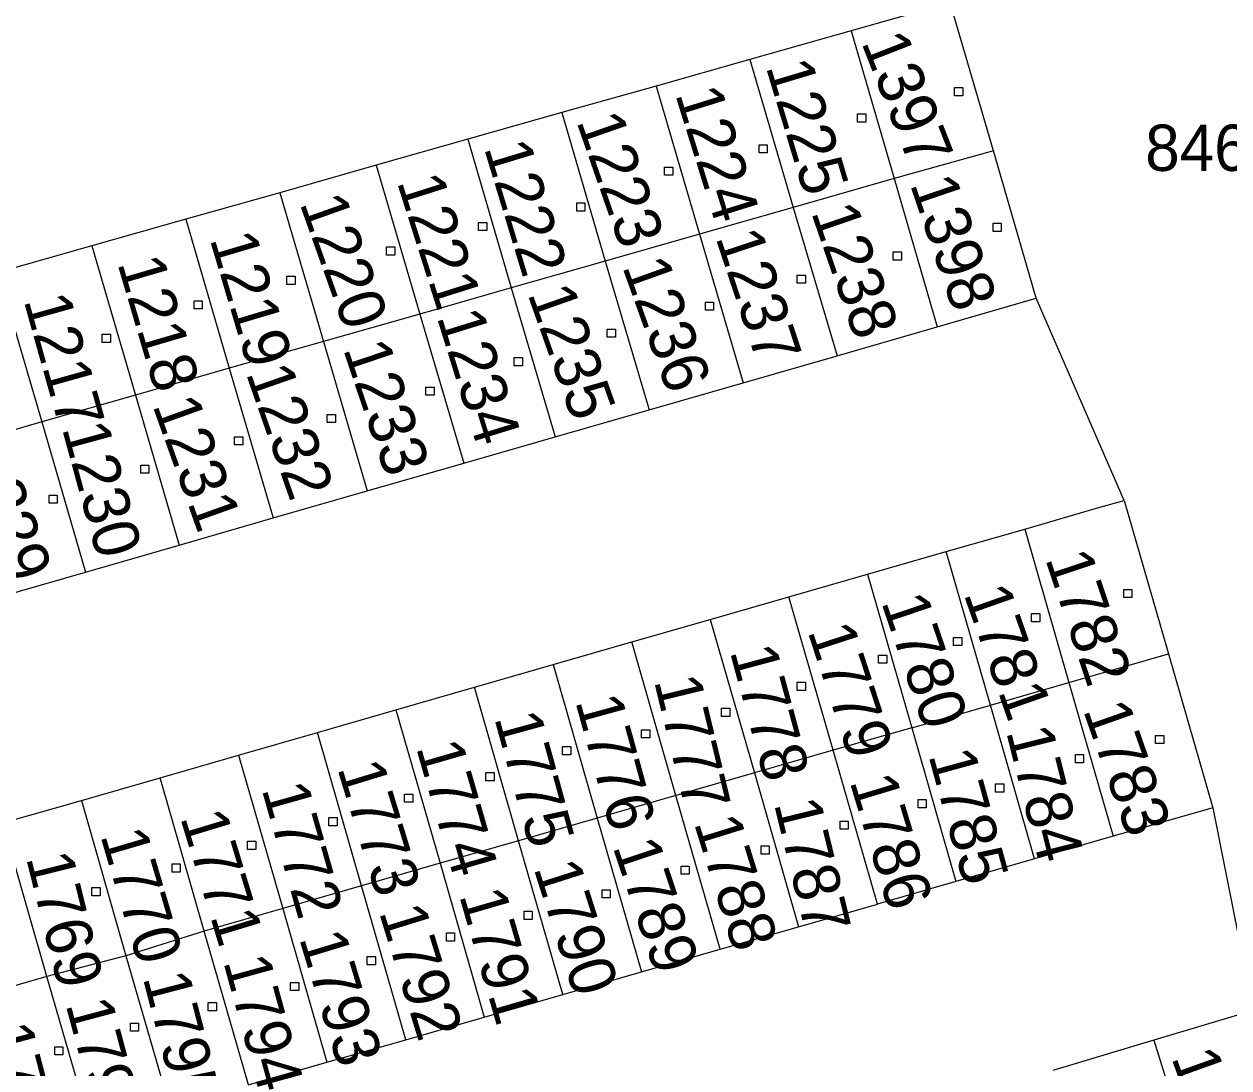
# Model space of a CAD drawing. Extents: x -795483 to -789093, y -1112258 to -1108741.
# Drawn here: x -790991.59 to -790947.4, y -1110200.49 to -1110162.19 of the extents above; entities that cross this region are included whole.
import ezdxf

# ---------------------------------------------------------------- set-up
doc = ezdxf.new("R2010")
doc.units = 0
for name, color, linetype in [('Vrstva 1', 7, 'Continuous'), ('Vrstva 14', 7, 'Continuous'), ('Vrstva 15', 7, 'Continuous'), ('Vrstva 25', 7, 'Continuous')]:
    doc.layers.add(name, color=color, linetype=linetype)

msp = doc.modelspace()

# ---------------------------------------------------------------- linework, layer by layer
at = {"layer": 'Vrstva 1'}
for p, q in [((-790957.62, -1110161.41), (-790961.25, -1110162.44)), ((-790956.04, -1110166.84), (-790957.62, -1110161.41)), ((-790961.25, -1110162.44), (-790964.97, -1110163.49)), ((-790961.25, -1110162.44), (-790959.68, -1110167.86)), ((-790964.97, -1110163.49), (-790968.41, -1110164.47)), ((-790964.97, -1110163.49), (-790963.38, -1110168.92)), ((-790968.41, -1110164.47), (-790971.86, -1110165.44)), ((-790968.41, -1110164.47), (-790966.82, -1110169.9)), ((-790971.86, -1110165.44), (-790975.31, -1110166.42)), ((-790971.86, -1110165.44), (-790970.27, -1110170.89)), ((-790975.31, -1110166.42), (-790978.67, -1110167.37)), ((-790975.31, -1110166.42), (-790973.72, -1110171.87)), ((-790956.04, -1110166.84), (-790959.68, -1110167.86)), ((-790954.47, -1110172.25), (-790956.04, -1110166.84)), ((-790978.67, -1110167.37), (-790982.21, -1110168.38)), ((-790978.67, -1110167.37), (-790977.07, -1110172.83)), ((-790959.68, -1110167.86), (-790963.38, -1110168.92)), ((-790959.68, -1110167.86), (-790958.1, -1110173.3)), ((-790982.21, -1110168.38), (-790985.65, -1110169.35)), ((-790982.21, -1110168.38), (-790980.61, -1110173.84)), ((-790963.38, -1110168.92), (-790966.82, -1110169.9)), ((-790963.38, -1110168.92), (-790961.77, -1110174.36)), ((-790985.65, -1110169.35), (-790989.1, -1110170.33)), ((-790985.65, -1110169.35), (-790984.06, -1110174.82)), ((-790966.82, -1110169.9), (-790970.27, -1110170.89)), ((-790966.82, -1110169.9), (-790965.21, -1110175.35)), ((-790989.1, -1110170.33), (-790992.55, -1110171.3)), ((-790989.1, -1110170.33), (-790987.5, -1110175.81)), ((-790970.27, -1110170.89), (-790973.72, -1110171.87)), ((-790970.27, -1110170.89), (-790968.66, -1110176.34)), ((-790992.55, -1110171.3), (-790990.94, -1110176.79)), ((-790973.72, -1110171.87), (-790977.07, -1110172.83)), ((-790973.72, -1110171.87), (-790972.11, -1110177.33)), ((-790958.1, -1110173.3), (-790954.47, -1110172.25)), ((-790951.24, -1110179.67), (-790954.47, -1110172.25)), ((-790977.07, -1110172.83), (-790980.61, -1110173.84)), ((-790977.07, -1110172.83), (-790975.46, -1110178.3)), ((-790961.77, -1110174.36), (-790958.1, -1110173.3)), ((-790980.61, -1110173.84), (-790984.06, -1110174.82)), ((-790980.61, -1110173.84), (-790979.01, -1110179.32)), ((-790965.21, -1110175.35), (-790961.77, -1110174.36)), ((-790984.06, -1110174.82), (-790987.5, -1110175.81)), ((-790984.06, -1110174.82), (-790982.45, -1110180.31)), ((-790968.66, -1110176.34), (-790965.21, -1110175.35)), ((-790987.5, -1110175.81), (-790990.94, -1110176.79)), ((-790987.5, -1110175.81), (-790985.9, -1110181.31)), ((-790972.11, -1110177.33), (-790968.66, -1110176.34)), ((-790990.94, -1110176.79), (-790994.4, -1110177.78)), ((-790990.94, -1110176.79), (-790989.34, -1110182.3)), ((-790975.46, -1110178.3), (-790972.11, -1110177.33)), ((-790979.01, -1110179.32), (-790975.46, -1110178.3)), ((-790982.45, -1110180.31), (-790979.01, -1110179.32)), ((-790952.13, -1110179.92), (-790951.24, -1110179.67)), ((-790951.24, -1110179.67), (-790949.62, -1110185.3)), ((-790954.89, -1110180.72), (-790952.13, -1110179.92)), ((-790985.9, -1110181.31), (-790982.45, -1110180.31)), ((-790957.77, -1110181.54), (-790954.89, -1110180.72)), ((-790954.89, -1110180.72), (-790953.27, -1110186.35)), ((-790989.34, -1110182.3), (-790985.9, -1110181.31)), ((-790960.65, -1110182.37), (-790957.77, -1110181.54)), ((-790956.15, -1110187.18), (-790957.77, -1110181.54)), ((-790992.79, -1110183.29), (-790989.34, -1110182.3)), ((-790963.54, -1110183.2), (-790960.65, -1110182.37)), ((-790960.65, -1110182.37), (-790959.03, -1110188.01)), ((-790966.42, -1110184.03), (-790963.54, -1110183.2)), ((-790961.92, -1110188.83), (-790963.54, -1110183.2)), ((-790969.3, -1110184.86), (-790966.42, -1110184.03)), ((-790966.42, -1110184.03), (-790964.8, -1110189.66)), ((-790972.18, -1110185.69), (-790969.3, -1110184.86)), ((-790967.68, -1110190.49), (-790969.3, -1110184.86)), ((-790950.42, -1110185.53), (-790949.62, -1110185.3)), ((-790949.62, -1110185.3), (-790947.99, -1110190.94)), ((-790975.07, -1110186.52), (-790972.18, -1110185.69)), ((-790972.18, -1110185.69), (-790970.57, -1110191.32)), ((-790953.27, -1110186.35), (-790950.42, -1110185.53)), ((-790977.95, -1110187.35), (-790975.07, -1110186.52)), ((-790973.45, -1110192.15), (-790975.07, -1110186.52)), ((-790956.15, -1110187.18), (-790953.27, -1110186.35)), ((-790953.27, -1110186.35), (-790951.64, -1110191.99)), ((-790959.03, -1110188.01), (-790956.15, -1110187.18)), ((-790954.53, -1110192.82), (-790956.15, -1110187.18)), ((-790980.83, -1110188.18), (-790977.95, -1110187.35)), ((-790977.95, -1110187.35), (-790976.33, -1110192.98)), ((-790959.03, -1110188.01), (-790961.92, -1110188.83)), ((-790959.03, -1110188.01), (-790957.41, -1110193.65)), ((-790983.72, -1110189.01), (-790980.83, -1110188.18)), ((-790979.21, -1110193.81), (-790980.83, -1110188.18)), ((-790961.92, -1110188.83), (-790964.8, -1110189.66)), ((-790960.29, -1110194.48), (-790961.92, -1110188.83)), ((-790986.6, -1110189.84), (-790983.72, -1110189.01)), ((-790983.72, -1110189.01), (-790982.1, -1110194.64)), ((-790989.48, -1110190.67), (-790986.6, -1110189.84)), ((-790984.98, -1110195.47), (-790986.6, -1110189.84)), ((-790964.8, -1110189.66), (-790967.68, -1110190.49)), ((-790964.8, -1110189.66), (-790963.18, -1110195.31)), ((-790992.37, -1110191.5), (-790989.48, -1110190.67)), ((-790989.48, -1110190.67), (-790987.86, -1110196.38)), ((-790967.68, -1110190.49), (-790970.57, -1110191.32)), ((-790966.06, -1110196.13), (-790967.68, -1110190.49)), ((-790948.71, -1110191.15), (-790951.64, -1110191.99)), ((-790947.99, -1110190.94), (-790948.71, -1110191.15)), ((-790947.99, -1110190.94), (-790946.51, -1110198.38)), ((-790990.75, -1110197.13), (-790992.37, -1110191.5)), ((-790970.57, -1110191.32), (-790973.45, -1110192.15)), ((-790970.57, -1110191.32), (-790968.94, -1110196.96)), ((-790951.64, -1110191.99), (-790954.53, -1110192.82)), ((-790973.45, -1110192.15), (-790976.33, -1110192.98)), ((-790971.83, -1110197.79), (-790973.45, -1110192.15)), ((-790954.53, -1110192.82), (-790957.41, -1110193.65)), ((-790976.33, -1110192.98), (-790979.21, -1110193.81)), ((-790976.33, -1110192.98), (-790974.71, -1110198.62)), ((-790979.21, -1110193.81), (-790982.1, -1110194.64)), ((-790977.59, -1110199.45), (-790979.21, -1110193.81)), ((-790957.41, -1110193.65), (-790960.29, -1110194.48)), ((-790982.1, -1110194.64), (-790984.98, -1110195.47)), ((-790982.1, -1110194.64), (-790980.48, -1110200.28)), ((-790963.18, -1110195.31), (-790960.29, -1110194.48)), ((-790984.98, -1110195.47), (-790987.86, -1110196.38)), ((-790983.36, -1110201.11), (-790984.98, -1110195.47)), ((-790966.06, -1110196.13), (-790963.18, -1110195.31)), ((-790987.86, -1110196.38), (-790990.75, -1110197.13)), ((-790987.86, -1110196.38), (-790986.24, -1110201.94)), ((-790968.94, -1110196.96), (-790966.06, -1110196.13)), ((-790990.75, -1110197.13), (-790993.63, -1110197.96)), ((-790989.12, -1110202.77), (-790990.75, -1110197.13)), ((-790971.83, -1110197.79), (-790968.94, -1110196.96)), ((-790974.71, -1110198.62), (-790971.83, -1110197.79)), ((-790977.59, -1110199.45), (-790974.71, -1110198.62)), ((-790946.51, -1110198.38), (-790950.15, -1110199.47)), ((-790980.48, -1110200.28), (-790977.59, -1110199.45)), ((-790950.15, -1110199.47), (-790953.86, -1110200.58)), ((-790950.15, -1110199.47), (-790948.46, -1110204.94)), ((-790983.36, -1110201.11), (-790980.48, -1110200.28))]:
    msp.add_line(p, q, dxfattribs=at)
at = {"layer": 'Vrstva 25'}
for p, q in [((-790957.46, -1110164.52), (-790957.16, -1110164.52)), ((-790957.46, -1110164.82), (-790957.46, -1110164.52)), ((-790957.16, -1110164.52), (-790957.16, -1110164.82)), ((-790957.16, -1110164.82), (-790957.46, -1110164.82)), ((-790961.02, -1110165.49), (-790960.72, -1110165.49)), ((-790961.02, -1110165.79), (-790961.02, -1110165.49)), ((-790960.72, -1110165.49), (-790960.72, -1110165.79)), ((-790960.72, -1110165.79), (-790961.02, -1110165.79)), ((-790964.63, -1110166.62), (-790964.33, -1110166.62)), ((-790964.63, -1110166.92), (-790964.63, -1110166.62)), ((-790964.33, -1110166.62), (-790964.33, -1110166.92)), ((-790964.33, -1110166.92), (-790964.63, -1110166.92)), ((-790968.1, -1110167.44), (-790967.8, -1110167.44)), ((-790968.1, -1110167.74), (-790968.1, -1110167.44)), ((-790967.8, -1110167.74), (-790968.1, -1110167.74)), ((-790967.8, -1110167.44), (-790967.8, -1110167.74)), ((-790971.32, -1110168.75), (-790971.02, -1110168.75)), ((-790971.32, -1110169.05), (-790971.32, -1110168.75)), ((-790971.02, -1110169.05), (-790971.32, -1110169.05)), ((-790971.02, -1110168.75), (-790971.02, -1110169.05)), ((-790974.92, -1110169.47), (-790974.62, -1110169.47)), ((-790974.92, -1110169.77), (-790974.92, -1110169.47)), ((-790974.62, -1110169.47), (-790974.62, -1110169.77)), ((-790956.05, -1110169.5), (-790955.75, -1110169.5)), ((-790956.05, -1110169.8), (-790956.05, -1110169.5)), ((-790955.75, -1110169.5), (-790955.75, -1110169.8)), ((-790974.62, -1110169.77), (-790974.92, -1110169.77)), ((-790955.75, -1110169.8), (-790956.05, -1110169.8)), ((-790978.29, -1110170.37), (-790977.99, -1110170.37)), ((-790978.29, -1110170.67), (-790978.29, -1110170.37)), ((-790977.99, -1110170.37), (-790977.99, -1110170.67)), ((-790977.99, -1110170.67), (-790978.29, -1110170.67)), ((-790959.71, -1110170.55), (-790959.41, -1110170.55)), ((-790959.71, -1110170.85), (-790959.71, -1110170.55)), ((-790959.41, -1110170.85), (-790959.71, -1110170.85)), ((-790959.41, -1110170.55), (-790959.41, -1110170.85)), ((-790981.95, -1110171.44), (-790981.65, -1110171.44)), ((-790981.95, -1110171.74), (-790981.95, -1110171.44)), ((-790981.65, -1110171.74), (-790981.95, -1110171.74)), ((-790981.65, -1110171.44), (-790981.65, -1110171.74)), ((-790963.23, -1110171.4), (-790962.93, -1110171.4)), ((-790963.23, -1110171.7), (-790963.23, -1110171.4)), ((-790962.93, -1110171.7), (-790963.23, -1110171.7)), ((-790962.93, -1110171.4), (-790962.93, -1110171.7)), ((-790985.35, -1110172.34), (-790985.05, -1110172.34)), ((-790985.35, -1110172.64), (-790985.35, -1110172.34)), ((-790985.05, -1110172.34), (-790985.05, -1110172.64)), ((-790966.6, -1110172.39), (-790966.3, -1110172.39)), ((-790966.6, -1110172.69), (-790966.6, -1110172.39)), ((-790966.3, -1110172.39), (-790966.3, -1110172.69)), ((-790985.05, -1110172.64), (-790985.35, -1110172.64)), ((-790966.3, -1110172.69), (-790966.6, -1110172.69)), ((-790970.2, -1110173.38), (-790969.9, -1110173.38)), ((-790970.2, -1110173.68), (-790970.2, -1110173.38)), ((-790969.9, -1110173.38), (-790969.9, -1110173.68)), ((-790988.72, -1110173.57), (-790988.42, -1110173.57)), ((-790988.72, -1110173.87), (-790988.72, -1110173.57)), ((-790988.42, -1110173.87), (-790988.72, -1110173.87)), ((-790988.42, -1110173.57), (-790988.42, -1110173.87)), ((-790969.9, -1110173.68), (-790970.2, -1110173.68)), ((-790973.61, -1110174.43), (-790973.31, -1110174.43)), ((-790973.61, -1110174.73), (-790973.61, -1110174.43)), ((-790973.31, -1110174.73), (-790973.61, -1110174.73)), ((-790973.31, -1110174.43), (-790973.31, -1110174.73)), ((-790976.85, -1110175.51), (-790976.55, -1110175.51)), ((-790976.85, -1110175.81), (-790976.85, -1110175.51)), ((-790976.55, -1110175.51), (-790976.55, -1110175.81)), ((-790976.55, -1110175.81), (-790976.85, -1110175.81)), ((-790980.47, -1110176.51), (-790980.17, -1110176.51)), ((-790980.47, -1110176.81), (-790980.47, -1110176.51)), ((-790980.17, -1110176.51), (-790980.17, -1110176.81)), ((-790980.17, -1110176.81), (-790980.47, -1110176.81)), ((-790983.87, -1110177.33), (-790983.57, -1110177.33)), ((-790983.87, -1110177.63), (-790983.87, -1110177.33)), ((-790983.57, -1110177.33), (-790983.57, -1110177.63)), ((-790983.57, -1110177.63), (-790983.87, -1110177.63)), ((-790987.31, -1110178.37), (-790987.01, -1110178.37)), ((-790987.31, -1110178.67), (-790987.31, -1110178.37)), ((-790987.01, -1110178.67), (-790987.31, -1110178.67)), ((-790987.01, -1110178.37), (-790987.01, -1110178.67)), ((-790990.67, -1110179.47), (-790990.37, -1110179.47)), ((-790990.67, -1110179.77), (-790990.67, -1110179.47)), ((-790990.37, -1110179.47), (-790990.37, -1110179.77)), ((-790990.37, -1110179.77), (-790990.67, -1110179.77)), ((-790951.26, -1110182.93), (-790950.96, -1110182.93)), ((-790951.26, -1110183.23), (-790951.26, -1110182.93)), ((-790950.96, -1110182.93), (-790950.96, -1110183.23)), ((-790950.96, -1110183.23), (-790951.26, -1110183.23)), ((-790954.64, -1110183.82), (-790954.34, -1110183.82)), ((-790954.64, -1110184.12), (-790954.64, -1110183.82)), ((-790954.34, -1110183.82), (-790954.34, -1110184.12)), ((-790954.34, -1110184.12), (-790954.64, -1110184.12)), ((-790957.5, -1110184.69), (-790957.2, -1110184.69)), ((-790957.5, -1110184.99), (-790957.5, -1110184.69)), ((-790957.2, -1110184.99), (-790957.5, -1110184.99)), ((-790957.2, -1110184.69), (-790957.2, -1110184.99)), ((-790960.25, -1110185.34), (-790959.95, -1110185.34)), ((-790960.25, -1110185.64), (-790960.25, -1110185.34)), ((-790959.95, -1110185.34), (-790959.95, -1110185.64)), ((-790959.95, -1110185.64), (-790960.25, -1110185.64)), ((-790963.23, -1110186.34), (-790962.93, -1110186.34)), ((-790963.23, -1110186.64), (-790963.23, -1110186.34)), ((-790962.93, -1110186.64), (-790963.23, -1110186.64)), ((-790962.93, -1110186.34), (-790962.93, -1110186.64)), ((-790966.01, -1110187.29), (-790965.71, -1110187.29)), ((-790966.01, -1110187.59), (-790966.01, -1110187.29)), ((-790965.71, -1110187.59), (-790966.01, -1110187.59)), ((-790965.71, -1110187.29), (-790965.71, -1110187.59)), ((-790968.94, -1110188.08), (-790968.64, -1110188.08)), ((-790968.94, -1110188.38), (-790968.94, -1110188.08)), ((-790968.64, -1110188.08), (-790968.64, -1110188.38)), ((-790968.64, -1110188.38), (-790968.94, -1110188.38)), ((-790950.09, -1110188.29), (-790949.79, -1110188.29)), ((-790950.09, -1110188.59), (-790950.09, -1110188.29)), ((-790949.79, -1110188.29), (-790949.79, -1110188.59)), ((-790971.84, -1110188.7), (-790971.54, -1110188.7)), ((-790971.84, -1110189), (-790971.84, -1110188.7)), ((-790971.54, -1110188.7), (-790971.54, -1110189)), ((-790949.79, -1110188.59), (-790950.09, -1110188.59)), ((-790971.54, -1110189), (-790971.84, -1110189)), ((-790953.03, -1110188.99), (-790952.73, -1110188.99)), ((-790953.03, -1110189.29), (-790953.03, -1110188.99)), ((-790952.73, -1110189.29), (-790953.03, -1110189.29)), ((-790952.73, -1110188.99), (-790952.73, -1110189.29)), ((-790974.65, -1110189.65), (-790974.35, -1110189.65)), ((-790974.65, -1110189.95), (-790974.65, -1110189.65)), ((-790974.35, -1110189.65), (-790974.35, -1110189.95)), ((-790974.35, -1110189.95), (-790974.65, -1110189.95)), ((-790955.96, -1110190.07), (-790955.66, -1110190.07)), ((-790955.96, -1110190.37), (-790955.96, -1110190.07)), ((-790955.66, -1110190.07), (-790955.66, -1110190.37)), ((-790977.63, -1110190.44), (-790977.33, -1110190.44)), ((-790977.63, -1110190.74), (-790977.63, -1110190.44)), ((-790977.33, -1110190.44), (-790977.33, -1110190.74)), ((-790958.8, -1110190.64), (-790958.5, -1110190.64)), ((-790958.8, -1110190.94), (-790958.8, -1110190.64)), ((-790958.5, -1110190.64), (-790958.5, -1110190.94)), ((-790955.66, -1110190.37), (-790955.96, -1110190.37)), ((-790977.33, -1110190.74), (-790977.63, -1110190.74)), ((-790958.5, -1110190.94), (-790958.8, -1110190.94)), ((-790980.41, -1110191.3), (-790980.11, -1110191.3)), ((-790980.41, -1110191.6), (-790980.41, -1110191.3)), ((-790980.11, -1110191.6), (-790980.41, -1110191.6)), ((-790980.11, -1110191.3), (-790980.11, -1110191.6)), ((-790961.66, -1110191.43), (-790961.36, -1110191.43)), ((-790961.66, -1110191.73), (-790961.66, -1110191.43)), ((-790961.36, -1110191.43), (-790961.36, -1110191.73)), ((-790961.36, -1110191.73), (-790961.66, -1110191.73)), ((-790983.39, -1110192.17), (-790983.09, -1110192.17)), ((-790983.39, -1110192.47), (-790983.39, -1110192.17)), ((-790983.09, -1110192.47), (-790983.39, -1110192.47)), ((-790983.09, -1110192.17), (-790983.09, -1110192.47)), ((-790964.56, -1110192.34), (-790964.26, -1110192.34)), ((-790964.56, -1110192.64), (-790964.56, -1110192.34)), ((-790964.26, -1110192.34), (-790964.26, -1110192.64)), ((-790964.26, -1110192.64), (-790964.56, -1110192.64)), ((-790986.16, -1110193), (-790985.86, -1110193)), ((-790986.16, -1110193.3), (-790986.16, -1110193)), ((-790985.86, -1110193.3), (-790986.16, -1110193.3)), ((-790985.86, -1110193), (-790985.86, -1110193.3)), ((-790967.49, -1110193.08), (-790967.19, -1110193.08)), ((-790967.49, -1110193.38), (-790967.49, -1110193.08)), ((-790967.19, -1110193.38), (-790967.49, -1110193.38)), ((-790967.19, -1110193.08), (-790967.19, -1110193.38)), ((-790989.1, -1110193.87), (-790988.8, -1110193.87)), ((-790989.1, -1110194.17), (-790989.1, -1110193.87)), ((-790988.8, -1110194.17), (-790989.1, -1110194.17)), ((-790988.8, -1110193.87), (-790988.8, -1110194.17)), ((-790970.39, -1110193.95), (-790970.09, -1110193.95)), ((-790970.39, -1110194.25), (-790970.39, -1110193.95)), ((-790970.09, -1110194.25), (-790970.39, -1110194.25)), ((-790970.09, -1110193.95), (-790970.09, -1110194.25)), ((-790973.25, -1110194.74), (-790972.95, -1110194.74)), ((-790973.25, -1110195.04), (-790973.25, -1110194.74)), ((-790972.95, -1110195.04), (-790973.25, -1110195.04)), ((-790972.95, -1110194.74), (-790972.95, -1110195.04)), ((-790976.1, -1110195.53), (-790975.8, -1110195.53)), ((-790976.1, -1110195.83), (-790976.1, -1110195.53)), ((-790975.8, -1110195.53), (-790975.8, -1110195.83)), ((-790975.8, -1110195.83), (-790976.1, -1110195.83)), ((-790979, -1110196.4), (-790978.7, -1110196.4)), ((-790979, -1110196.7), (-790979, -1110196.4)), ((-790978.7, -1110196.4), (-790978.7, -1110196.7)), ((-790978.7, -1110196.7), (-790979, -1110196.7)), ((-790981.81, -1110197.35), (-790981.51, -1110197.35)), ((-790981.81, -1110197.65), (-790981.81, -1110197.35)), ((-790981.51, -1110197.35), (-790981.51, -1110197.65)), ((-790981.51, -1110197.65), (-790981.81, -1110197.65)), ((-790984.83, -1110198.09), (-790984.53, -1110198.09)), ((-790984.83, -1110198.39), (-790984.83, -1110198.09)), ((-790984.53, -1110198.09), (-790984.53, -1110198.39)), ((-790984.53, -1110198.39), (-790984.83, -1110198.39)), ((-790987.69, -1110198.84), (-790987.39, -1110198.84)), ((-790987.69, -1110199.14), (-790987.69, -1110198.84)), ((-790987.39, -1110198.84), (-790987.39, -1110199.14)), ((-790987.39, -1110199.14), (-790987.69, -1110199.14)), ((-790990.46, -1110199.71), (-790990.16, -1110199.71)), ((-790990.46, -1110200.01), (-790990.46, -1110199.71)), ((-790990.16, -1110200.01), (-790990.46, -1110200.01)), ((-790990.16, -1110199.71), (-790990.16, -1110200.01))]:
    msp.add_line(p, q, dxfattribs=at)

# ---------------------------------------------------------------- texts
at = {"layer": 'Vrstva 14'}
msp.add_text('846/36', height=1.7, dxfattribs=at).set_placement((-790950.47, -1110167.58))
at = {"layer": 'Vrstva 15'}
for s, rotation, p in [('1397', 291.3483, (-790960.894, -1110162.854)), ('1225', 286.7171, (-790964.394, -1110163.749)), ('1224', 287.29, (-790967.718, -1110164.755)), ('1223', 289.2202, (-790971.342, -1110165.751)), ('1222', 286.8408, (-790974.729, -1110166.725)), ('1221', 287.568, (-790977.923, -1110167.971)), ('1398', 288.8015, (-790959.109, -1110168.055)), ('1220', 289.6078, (-790981.495, -1110168.757)), ('1238', 289.0366, (-790962.733, -1110169.088)), ('1219', 286.5487, (-790984.787, -1110170.069)), ('1237', 288.2728, (-790966.237, -1110170.012)), ('1218', 286.3768, (-790988.174, -1110170.956)), ('1236', 289.724, (-790969.661, -1110171.079)), ('1217', 285.6344, (-790991.609, -1110172.323)), ('1235', 289.473, (-790973.135, -1110172.08)), ('1234', 287.213, (-790976.46, -1110172.925)), ('1233', 288.5439, (-790979.898, -1110174.101)), ('1232', 289.2627, (-790983.464, -1110174.991)), ('1231', 289.7316, (-790986.888, -1110176.172)), ('1230', 285.241, (-790990.204, -1110177.016)), ('1229', 289.0776, (-790993.775, -1110178.008)), ('1782', 288.5078, (-790954.15, -1110181.8)), ('1780', 288.6405, (-790960.16, -1110183.39)), ('1781', 289.378, (-790957.14, -1110183.09)), ('1779', 288.0605, (-790962.86, -1110184.46)), ('1778', 285.0574, (-790965.71, -1110185.2)), ('1777', 283.5705, (-790968.49, -1110186.28)), ('1776', 285.3797, (-790971.38, -1110187.03)), ('1783', 289.3396, (-790952.76, -1110187.35)), ('1775', 285.3476, (-790974.35, -1110187.64)), ('1784', 284.0566, (-790955.58, -1110188.14)), ('1774', 286.1392, (-790977.22, -1110188.72)), ('1785', 285.3826, (-790958.43, -1110189.01)), ('1773', 287.0041, (-790980.11, -1110189.48)), ('1786', 286.8553, (-790961.32, -1110189.97)), ('1772', 285.8801, (-790982.88, -1110190.25)), ('1787', 283.6958, (-790964.09, -1110190.79)), ('1771', 286.8763, (-790985.87, -1110191.29)), ('1788', 287.2415, (-790967.03, -1110191.49)), ('1770', 286.421, (-790988.8, -1110191.95)), ('1789', 288.5259, (-790970.01, -1110192.36)), ('1769', 283.9419, (-790991.52, -1110192.77)), ('1790', 287.6761, (-790972.91, -1110193.15)), ('1791', 286.1959, (-790975.64, -1110194.15)), ('1792', 287.1423, (-790978.58, -1110194.76)), ('1793', 286.9275, (-790981.51, -1110195.72)), ('1794', 285.3762, (-790984.29, -1110196.58)), ('1795', 284.6209, (-790987.24, -1110197.17)), ('1796', 285.0079, (-790990.07, -1110198.15)), ('1797', 284.6543, (-790993.01, -1110199.06)), ('1401', 289.7595, (-790949.524, -1110200.096))]:
    msp.add_text(s, height=1.7, rotation=rotation, dxfattribs=at).set_placement(p)

doc.saveas('drawing.dxf')
